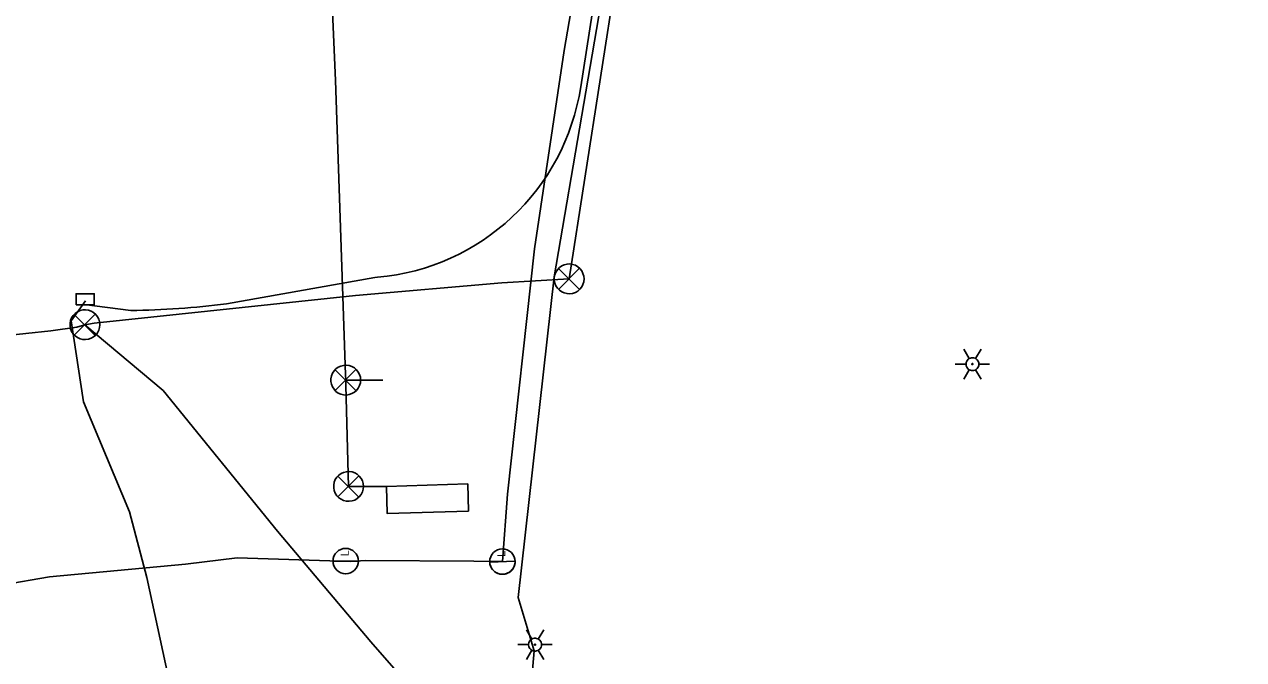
# Model space of a CAD drawing. Extents: x 596028 to 606371, y 330010 to 403088.
# Drawn here: x 604366.5 to 604636.4, y 339026.7 to 339167.3 of the extents above; entities that cross this region are included whole.
import ezdxf

# ---------------------------------------------------------------- set-up
doc = ezdxf.new("R2010")
doc.units = 0
for name, color, linetype in [('E_FTMS', 7, 'Continuous'), ('E_FTMS_Conduit', 7, 'Continuous'), ('E_LTG', 7, 'Continuous'), ('E_LTG_CID', 7, 'Continuous'), ('E_SIG', 7, 'Continuous'), ('E_SIG_Conduit', 7, 'Continuous'), ('E_UTL_FO_UG_MWFN', 7, 'Continuous'), ('E_UTL_Loop_UG', 7, 'Continuous')]:
    doc.layers.add(name, color=color, linetype=linetype)

# ---------------------------------------------------------------- blocks, each defined once
blk = doc.blocks.new('_U283')
at = {"layer": 'E_LTG'}
blk.add_lwpolyline([(0.001, -0.171), (0.001, 0.172)], dxfattribs=at)
blk.add_circle((0.001, 0), 0.171, dxfattribs=at)
blk.add_arc((0.001, 0), 0.171, 90, 270, dxfattribs=at)
blk.add_text('L', height=0.108, dxfattribs=at).set_placement((0.066, -0.042))
blk = doc.blocks.new('_U284')
at = {"layer": 'E_LTG'}
blk.add_lwpolyline([(0.001, -0.171), (0.001, 0.172)], dxfattribs=at)
blk.add_circle((0.001, 0), 0.171, dxfattribs=at)
blk.add_arc((0.001, 0), 0.171, 90, 270, dxfattribs=at)
blk.add_text('L', height=0.108, dxfattribs=at).set_placement((0.066, -0.042))

msp = doc.modelspace()

# ---------------------------------------------------------------- linework, layer by layer
at = {"layer": 'E_FTMS'}
for points in [[(604490.42, 339110.95), (604490.36, 339111.58), (604490.18, 339112.18), (604489.89, 339112.74), (604489.51, 339113.23), (604489.03, 339113.64), (604488.49, 339113.96), (604487.89, 339114.16), (604487.27, 339114.25), (604486.65, 339114.22), (604486.04, 339114.07), (604485.47, 339113.81), (604484.96, 339113.45), (604484.52, 339112.99), (604484.18, 339112.47), (604483.95, 339111.88), (604483.83, 339111.27), (604483.83, 339110.64), (604483.95, 339110.03), (604484.18, 339109.44), (604484.52, 339108.92), (604484.96, 339108.46), (604485.47, 339108.1), (604486.04, 339107.84), (604486.65, 339107.69), (604487.27, 339107.66), (604487.89, 339107.75), (604488.49, 339107.95), (604489.03, 339108.27), (604489.51, 339108.68), (604489.89, 339109.17), (604490.18, 339109.73), (604490.36, 339110.33), (604490.42, 339110.95)], [(604489.38, 339113.29), (604484.77, 339108.63)], [(604484.77, 339113.24), (604489.42, 339108.59)], [(604383.21, 339100.81), (604383.15, 339101.43), (604382.97, 339102.04), (604382.68, 339102.59), (604382.29, 339103.09), (604381.82, 339103.5), (604381.28, 339103.81), (604380.68, 339104.02), (604380.06, 339104.11), (604379.44, 339104.08), (604378.83, 339103.93), (604378.26, 339103.67), (604377.75, 339103.3), (604377.31, 339102.85), (604376.97, 339102.32), (604376.74, 339101.74), (604376.62, 339101.12), (604376.62, 339100.5), (604376.74, 339099.88), (604376.97, 339099.3), (604377.31, 339098.77), (604377.75, 339098.32), (604378.26, 339097.95), (604378.83, 339097.69), (604379.44, 339097.54), (604380.06, 339097.51), (604380.68, 339097.6), (604381.28, 339097.81), (604381.82, 339098.12), (604382.29, 339098.53), (604382.68, 339099.02), (604382.97, 339099.58), (604383.15, 339100.18), (604383.21, 339100.81)], [(604382.17, 339103.14), (604377.56, 339098.49)], [(604377.56, 339103.1), (604382.21, 339098.44)]]:
    msp.add_lwpolyline(points, dxfattribs=at)
at = {"layer": 'E_FTMS_Conduit'}
for points in [[(604487.12, 339110.95), (604528.77, 339378.34)], [(604191.75, 339074.79), (604193.7, 339074.89), (604206.98, 339076.38), (604225.68, 339079.98), (604237.18, 339080.75), (604237.19, 339080.74), (604329.81, 339092.9), (604347.83, 339096.24), (604361.27, 339098.27), (604372.38, 339099.46), (604378.12, 339100.26), (604379.91, 339100.81), (604381.99, 339101.16), (604439.79, 339107.28), (604472.18, 339110.08), (604487.12, 339110.95)], [(604482.26, 338261.55), (604473.93, 338334.41), (604464.29, 338400.61), (604460.79, 338428.69), (604454.21, 338489.14), (604450.76, 338535.77), (604450.59, 338564.2), (604449.65, 338594.55), (604451.53, 338620.45), (604457.08, 338705.91), (604458.98, 338757.42), (604459.6, 338770.85), (604464.03, 338838.22), (604466.7, 338902.27), (604467.92, 338969.11), (604469.17, 339000.91), (604443.18, 339030.65), (604422.51, 339055.17), (604397.22, 339086.29), (604379.91, 339100.81)]]:
    msp.add_lwpolyline(points, dxfattribs=at)
at = {"layer": 'E_LTG'}
for points in [[(604575.69, 339093.33), (604574.5, 339095.39)], [(604577.84, 339092.09), (604577.81, 339092.36), (604577.74, 339092.62), (604577.61, 339092.86), (604577.44, 339093.08), (604577.24, 339093.26), (604577, 339093.39), (604576.75, 339093.48), (604576.48, 339093.52), (604576.21, 339093.51), (604575.94, 339093.44), (604575.69, 339093.33), (604575.47, 339093.17), (604575.29, 339092.98), (604575.14, 339092.75), (604575.04, 339092.49), (604574.99, 339092.23), (604574.99, 339091.96), (604575.04, 339091.69), (604575.14, 339091.44), (604575.29, 339091.21), (604575.47, 339091.01), (604575.69, 339090.85), (604575.94, 339090.74), (604576.21, 339090.68), (604576.48, 339090.66), (604576.75, 339090.7), (604577, 339090.79), (604577.24, 339090.93), (604577.44, 339091.11), (604577.61, 339091.32), (604577.74, 339091.56), (604577.81, 339091.82), (604577.84, 339092.09)], [(604577.84, 339092.09), (604577.81, 339092.36), (604577.74, 339092.62), (604577.61, 339092.86), (604577.44, 339093.08), (604577.24, 339093.26), (604577, 339093.39), (604576.75, 339093.48), (604576.48, 339093.52), (604576.21, 339093.51), (604575.94, 339093.44), (604575.69, 339093.33), (604575.47, 339093.17), (604575.29, 339092.98), (604575.14, 339092.75), (604575.04, 339092.49), (604574.99, 339092.23), (604574.99, 339091.96), (604575.04, 339091.69), (604575.14, 339091.44), (604575.29, 339091.21), (604575.47, 339091.01), (604575.69, 339090.85), (604575.94, 339090.74), (604576.21, 339090.68), (604576.48, 339090.66), (604576.75, 339090.7), (604577, 339090.79), (604577.24, 339090.93), (604577.44, 339091.11), (604577.61, 339091.32), (604577.74, 339091.56), (604577.81, 339091.82), (604577.84, 339092.09)], [(604577.84, 339092.09), (604577.81, 339092.36), (604577.74, 339092.62), (604577.61, 339092.86), (604577.44, 339093.08), (604577.24, 339093.26), (604577, 339093.39), (604576.75, 339093.48), (604576.48, 339093.52), (604576.21, 339093.51), (604575.94, 339093.44), (604575.69, 339093.33), (604575.47, 339093.17), (604575.29, 339092.98), (604575.14, 339092.75), (604575.04, 339092.49), (604574.99, 339092.23), (604574.99, 339091.96), (604575.04, 339091.69), (604575.14, 339091.44), (604575.29, 339091.21), (604575.47, 339091.01), (604575.69, 339090.85), (604575.94, 339090.74), (604576.21, 339090.68), (604576.48, 339090.66), (604576.75, 339090.7), (604577, 339090.79), (604577.24, 339090.93), (604577.44, 339091.11), (604577.61, 339091.32), (604577.74, 339091.56), (604577.81, 339091.82), (604577.84, 339092.09)], [(604577.12, 339093.33), (604578.31, 339095.39)], [(604572.6, 339092.09), (604574.98, 339092.09)], [(604574.5, 339088.79), (604575.69, 339090.85)], [(604576.53, 339092.09), (604576.53, 339092.11), (604576.52, 339092.14), (604576.51, 339092.16), (604576.5, 339092.17), (604576.48, 339092.19), (604576.46, 339092.2), (604576.44, 339092.21), (604576.41, 339092.21), (604576.39, 339092.21), (604576.37, 339092.2), (604576.35, 339092.2), (604576.33, 339092.18), (604576.32, 339092.17), (604576.3, 339092.15), (604576.29, 339092.13), (604576.29, 339092.1), (604576.29, 339092.08), (604576.29, 339092.06), (604576.3, 339092.04), (604576.32, 339092.02), (604576.33, 339092), (604576.35, 339091.99), (604576.37, 339091.98), (604576.39, 339091.97), (604576.41, 339091.97), (604576.44, 339091.98), (604576.46, 339091.98), (604576.48, 339091.99), (604576.5, 339092.01), (604576.51, 339092.03), (604576.52, 339092.05), (604576.53, 339092.07), (604576.53, 339092.09)], [(604578.31, 339088.79), (604577.12, 339090.85)], [(604577.84, 339092.09), (604580.22, 339092.09)], [(604478.86, 339031.27), (604477.66, 339033.33)], [(604481, 339030.03), (604480.97, 339030.3), (604480.9, 339030.56), (604480.77, 339030.8), (604480.6, 339031.01), (604480.4, 339031.19), (604480.16, 339031.33), (604479.91, 339031.42), (604479.64, 339031.46), (604479.37, 339031.44), (604479.1, 339031.38), (604478.86, 339031.27), (604478.63, 339031.11), (604478.45, 339030.91), (604478.3, 339030.68), (604478.2, 339030.43), (604478.15, 339030.16), (604478.15, 339029.89), (604478.2, 339029.63), (604478.3, 339029.37), (604478.45, 339029.14), (604478.63, 339028.95), (604478.86, 339028.79), (604479.1, 339028.68), (604479.37, 339028.61), (604479.64, 339028.6), (604479.91, 339028.64), (604480.16, 339028.73), (604480.4, 339028.86), (604480.6, 339029.04), (604480.77, 339029.26), (604480.9, 339029.5), (604480.97, 339029.76), (604481, 339030.03)], [(604481, 339030.03), (604480.97, 339030.3), (604480.9, 339030.56), (604480.77, 339030.8), (604480.6, 339031.01), (604480.4, 339031.19), (604480.16, 339031.33), (604479.91, 339031.42), (604479.64, 339031.46), (604479.37, 339031.44), (604479.1, 339031.38), (604478.86, 339031.27), (604478.63, 339031.11), (604478.45, 339030.91), (604478.3, 339030.68), (604478.2, 339030.43), (604478.15, 339030.16), (604478.15, 339029.89), (604478.2, 339029.63), (604478.3, 339029.37), (604478.45, 339029.14), (604478.63, 339028.95), (604478.86, 339028.79), (604479.1, 339028.68), (604479.37, 339028.61), (604479.64, 339028.6), (604479.91, 339028.64), (604480.16, 339028.73), (604480.4, 339028.86), (604480.6, 339029.04), (604480.77, 339029.26), (604480.9, 339029.5), (604480.97, 339029.76), (604481, 339030.03)], [(604481, 339030.03), (604480.97, 339030.3), (604480.9, 339030.56), (604480.77, 339030.8), (604480.6, 339031.01), (604480.4, 339031.19), (604480.16, 339031.33), (604479.91, 339031.42), (604479.64, 339031.46), (604479.37, 339031.44), (604479.1, 339031.38), (604478.86, 339031.27), (604478.63, 339031.11), (604478.45, 339030.91), (604478.3, 339030.68), (604478.2, 339030.43), (604478.15, 339030.16), (604478.15, 339029.89), (604478.2, 339029.63), (604478.3, 339029.37), (604478.45, 339029.14), (604478.63, 339028.95), (604478.86, 339028.79), (604479.1, 339028.68), (604479.37, 339028.61), (604479.64, 339028.6), (604479.91, 339028.64), (604480.16, 339028.73), (604480.4, 339028.86), (604480.6, 339029.04), (604480.77, 339029.26), (604480.9, 339029.5), (604480.97, 339029.76), (604481, 339030.03)], [(604480.28, 339031.27), (604481.48, 339033.33)], [(604475.76, 339030.03), (604478.14, 339030.03)], [(604477.66, 339026.73), (604478.86, 339028.79)], [(604479.69, 339030.03), (604479.69, 339030.05), (604479.68, 339030.07), (604479.67, 339030.09), (604479.66, 339030.11), (604479.64, 339030.12), (604479.62, 339030.14), (604479.6, 339030.14), (604479.58, 339030.15), (604479.55, 339030.15), (604479.53, 339030.14), (604479.51, 339030.13), (604479.49, 339030.12), (604479.48, 339030.1), (604479.46, 339030.08), (604479.46, 339030.06), (604479.45, 339030.04), (604479.45, 339030.02), (604479.46, 339029.99), (604479.46, 339029.97), (604479.48, 339029.95), (604479.49, 339029.94), (604479.51, 339029.92), (604479.53, 339029.92), (604479.55, 339029.91), (604479.58, 339029.91), (604479.6, 339029.91), (604479.62, 339029.92), (604479.64, 339029.93), (604479.66, 339029.95), (604479.67, 339029.96), (604479.68, 339029.98), (604479.69, 339030.01), (604479.69, 339030.03)], [(604481.48, 339026.73), (604480.28, 339028.79)], [(604481, 339030.03), (604483.38, 339030.03)]]:
    msp.add_lwpolyline(points, dxfattribs=at)
at = {"layer": 'E_LTG_CID'}
for points in [[(604462.53, 338665.89), (604459.42, 338679.36), (604459.39, 338681.9), (604459.7, 338688.71), (604460.81, 338741.12), (604464.5, 338801.96), (604467.28, 338847.26), (604471.84, 338867.78), (604472.52, 338869.57), (604471.92, 338904.85), (604477.27, 339004.79), (604479.36, 339028.67), (604475.85, 339040.45), (604483.83, 339111.42), (604496.92, 339188.17), (604513.35, 339300.5)], [(604472.34, 339048.39), (604473.46, 339063.32), (604479.45, 339117.63), (604486.02, 339161.45), (604495.8, 339218.5), (604495.95, 339219.98), (604495.31, 339225.73), (604505.5, 339269.91), (604508.87, 339289.37), (604513.35, 339300.5)], [(604362.06, 339036.82), (604361.81, 339038.26), (604360.87, 339040.81), (604361.83, 339043.26), (604372.05, 339045.03), (604402.15, 339047.84), (604413.62, 339049.2), (604438.74, 339048.45), (604442.01, 339048.64)], [(604442.01, 339048.64), (604466.02, 339048.47), (604471.27, 339048.44), (604472.34, 339048.39)]]:
    msp.add_lwpolyline(points, dxfattribs=at)
at = {"layer": 'E_SIG'}
for points in [[(604440.95, 339088.56), (604440.89, 339089.18), (604440.72, 339089.78), (604440.43, 339090.34), (604440.04, 339090.83), (604439.57, 339091.25), (604439.02, 339091.56), (604438.43, 339091.76), (604437.81, 339091.85), (604437.18, 339091.82), (604436.57, 339091.68), (604436, 339091.41), (604435.49, 339091.05), (604435.06, 339090.6), (604434.72, 339090.07), (604434.49, 339089.49), (604434.37, 339088.87), (604434.37, 339088.24), (604434.49, 339087.63), (604434.72, 339087.04), (604435.06, 339086.52), (604435.49, 339086.06), (604436, 339085.7), (604436.57, 339085.44), (604437.18, 339085.29), (604437.81, 339085.26), (604438.43, 339085.35), (604439.02, 339085.56), (604439.57, 339085.87), (604440.04, 339086.28), (604440.43, 339086.77), (604440.72, 339087.33), (604440.89, 339087.93), (604440.95, 339088.56)], [(604439.92, 339090.89), (604435.31, 339086.23)], [(604435.31, 339090.84), (604439.96, 339086.19)], [(604441.57, 339065.03), (604441.51, 339065.66), (604441.34, 339066.26), (604441.05, 339066.82), (604440.66, 339067.31), (604440.19, 339067.72), (604439.64, 339068.04), (604439.05, 339068.24), (604438.43, 339068.33), (604437.8, 339068.3), (604437.19, 339068.15), (604436.62, 339067.89), (604436.11, 339067.53), (604435.68, 339067.07), (604435.34, 339066.55), (604435.11, 339065.96), (604434.99, 339065.35), (604434.99, 339064.72), (604435.11, 339064.1), (604435.34, 339063.52), (604435.68, 339062.99), (604436.11, 339062.54), (604436.62, 339062.18), (604437.19, 339061.92), (604437.8, 339061.77), (604438.43, 339061.74), (604439.05, 339061.83), (604439.64, 339062.03), (604440.19, 339062.35), (604440.66, 339062.76), (604441.05, 339063.25), (604441.34, 339063.81), (604441.51, 339064.41), (604441.57, 339065.03)], [(604440.54, 339067.37), (604435.93, 339062.71)], [(604435.93, 339067.32), (604440.58, 339062.67)]]:
    msp.add_lwpolyline(points, dxfattribs=at)
at = {"layer": 'E_SIG_Conduit'}
for points in [[(604437.65, 339088.56), (604437.61, 339089.75), (604435.37, 339154.82), (604433.06, 339209.21), (604431.23, 339268.05), (604429.3, 339301.93), (604427.49, 339309.21)], [(604438.27, 339065.03), (604437.68, 339087.37), (604437.65, 339088.56)]]:
    msp.add_lwpolyline(points, dxfattribs=at)
at = {"layer": 'E_UTL_FO_UG_MWFN'}
msp.add_line((604379.74, 339105.3), (604390.09, 339103.96), dxfattribs=at)
for points in [[(604489.68, 339153.42), (604502.42, 339235.21)], [(604411.27, 339105.44), (604444.07, 339111.25), (604444.07, 339111.25), (604444.07, 339111.25), (604444.69, 339111.31)], [(604668.86, 338889.96), (604662.95, 338891.55), (604654.46, 338893.67), (604640.66, 338893.37), (604620.04, 338892.68), (604589.67, 338895.03), (604558.3, 338897.41), (604535.11, 338899.73), (604522.19, 338900.1), (604501.1, 338900.47), (604481.36, 338901.26), (604464.99, 338901.5), (604459.7, 338901.38), (604440.3, 338902.67), (604432.93, 338902.67), (604426.37, 338907.02), (604421.8, 338931.44), (604409.13, 338979.56), (604398.32, 339023.06), (604393.6, 339044.86), (604389.81, 339059.44), (604379.58, 339083.75), (604376.89, 339101.68), (604380.04, 339106.11)]]:
    msp.add_lwpolyline(points, dxfattribs=at)
msp.add_lwpolyline([(604377.97, 339105.18), (604381.97, 339105.18), (604381.97, 339107.68), (604377.97, 339107.68)], close=True, dxfattribs=at)
for centre, radius, start, end in [((604440.28, 339161.11), 50, 275.0603, 351.1456), ((604387, 339300.34), 196.41, 270.903, 277.098)]:
    msp.add_arc(centre, radius, start, end, dxfattribs=at)
at = {"layer": 'E_UTL_Loop_UG'}
for points in [[(604437.65, 339088.56), (604445.85, 339088.56)], [(604438.27, 339065.03), (604446.66, 339065.03)], [(604464.65, 339065.58), (604464.83, 339059.58), (604446.84, 339059.04), (604446.66, 339065.03), (604464.65, 339065.58)]]:
    msp.add_lwpolyline(points, dxfattribs=at)

# ---------------------------------------------------------------- block references
at = {"layer": 'E_LTG_CID'}
for name, p, xscale, yscale, rotation in [('_U284', (604437.64, 339048.51), 16.404166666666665, 16.404166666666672, 89.9134766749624), ('_U283', (604472.34, 339048.38), 16.404166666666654, 16.404166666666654, 91.68443335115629)]:
    msp.add_blockref(name, p, dxfattribs=dict(at, xscale=xscale, yscale=yscale, rotation=rotation))

doc.saveas('drawing.dxf')
